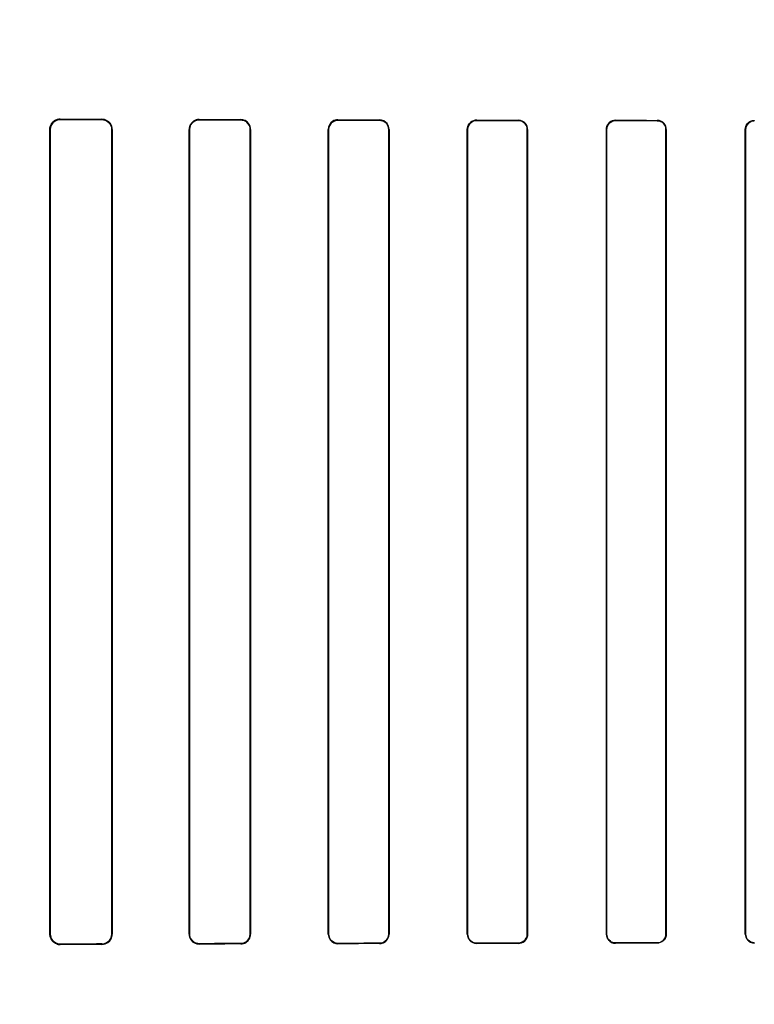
# Model space of a CAD drawing. Header units: millimetres. Extents: x 0 to 297, y 0 to 210.
# Tile 337 of 455: x 240.147 to 240.332, y 158.022 to 158.271. Entities that reach past the tile are written whole.
import ezdxf

# ---------------------------------------------------------------- set-up
doc = ezdxf.new("R2010")
doc.units = ezdxf.units.MM
doc.header["$LTSCALE"] = 16.335
doc.layers.get('0').update_dxf_attribs({"linetype": 'CONTINUOUS'})
for name, color, linetype in [('AXES_REF', 7, 'CONTINUOUS'), ('INTFCLR_1', 7, 'CONTINUOUS'), ('INTFCLR_72935', 7, 'CONTINUOUS')]:
    doc.layers.add(name, color=color, linetype=linetype)

msp = doc.modelspace()

# ---------------------------------------------------------------- linework, layer by layer
at = {"color": 7, "linetype": 'Continuous'}
for radius in [6.78708, 6.7865, 6.74304]:
    msp.add_circle((241.48891, 154.71148), radius, dxfattribs=at)
for radius, start, end in [(6.72, 278.277129, 261.722871), (6.874, 113.082594, 269.618979)]:
    msp.add_arc((241.48891, 154.71148), radius, start, end, dxfattribs=at)
at = {"layer": 'AXES_REF', "color": 9, "linetype": 'Continuous'}
msp.add_circle((241.48891, 154.71148), 4.15, dxfattribs=at)
at = {"layer": 'AXES_REF', "color": 7, "linetype": 'Continuous'}
msp.add_arc((241.48891, 154.71148), 6.874, 113.082685, 66.917315, dxfattribs=at)
at = {"layer": 'AXES_REF', "color": 9, "linetype": 'Continuous'}
msp.add_arc((241.48891, 154.71148), 6.19116, 94.411812, 85.588188, dxfattribs=at)
at = {"layer": 'INTFCLR_1', "color": 9, "linetype": 'Continuous'}
for p, q in [((240.15696, 158.2455), (240.15696, 158.2456)), ((240.16746, 158.24556), (240.16746, 158.24546)), ((240.19196, 158.24539), (240.19196, 158.24549)), ((240.20246, 158.24546), (240.20246, 158.24537)), ((240.15432, 158.24297), (240.15443, 158.24297)), ((240.16995, 158.24297), (240.17005, 158.24297)), ((240.18944, 158.24297), (240.18953, 158.24297)), ((240.20486, 158.24297), (240.20495, 158.24297)), ((240.22453, 158.24297), (240.22462, 158.24297)), ((240.22696, 158.24531), (240.22696, 158.2454)), ((240.23746, 158.24537), (240.23746, 158.24529)), ((240.23978, 158.24297), (240.23987, 158.24297)), ((240.2596, 158.24297), (240.25968, 158.24297)), ((240.26196, 158.24525), (240.26196, 158.24533)), ((240.27246, 158.24531), (240.27246, 158.24523)), ((240.27472, 158.24297), (240.2748, 158.24297)), ((240.29466, 158.24297), (240.29473, 158.24297)), ((240.29696, 158.2452), (240.29696, 158.24527)), ((240.30746, 158.24526), (240.30746, 158.24518)), ((240.30968, 158.24297), (240.30976, 158.24297)), ((240.3297, 158.24297), (240.32977, 158.24297)), ((240.33196, 158.24516), (240.33196, 158.24524)), ((240.15443, 158.03997), (240.15432, 158.03997)), ((240.17005, 158.03997), (240.16995, 158.03997)), ((240.18953, 158.03997), (240.18944, 158.03997)), ((240.20495, 158.03997), (240.20486, 158.03997)), ((240.22462, 158.03997), (240.22453, 158.03997)), ((240.23987, 158.03997), (240.23978, 158.03997)), ((240.25968, 158.03997), (240.2596, 158.03997)), ((240.2748, 158.03997), (240.27472, 158.03997)), ((240.29473, 158.03997), (240.29466, 158.03997)), ((240.30976, 158.03997), (240.30968, 158.03997)), ((240.32977, 158.03997), (240.3297, 158.03997)), ((240.15696, 158.03733), (240.15696, 158.03744)), ((240.16746, 158.03747), (240.16746, 158.03737)), ((240.19196, 158.03745), (240.19196, 158.03754)), ((240.20246, 158.03757), (240.20246, 158.03748)), ((240.22696, 158.03754), (240.22696, 158.03763)), ((240.23746, 158.03765), (240.23746, 158.03756)), ((240.26196, 158.03761), (240.26196, 158.03769)), ((240.27246, 158.03771), (240.27246, 158.03763)), ((240.29696, 158.03766), (240.29696, 158.03774)), ((240.30746, 158.03775), (240.30746, 158.03768)), ((240.33196, 158.0377), (240.33196, 158.03778))]:
    msp.add_line(p, q, dxfattribs=at)
at = {"layer": 'INTFCLR_1', "color": 6, "linetype": 'Continuous'}
for p, q in [((240.15432, 158.24297), (240.15432, 158.03997)), ((240.15443, 158.24297), (240.15443, 158.03997)), ((240.16995, 158.03997), (240.16995, 158.24297)), ((240.17005, 158.03997), (240.17005, 158.24297)), ((240.18944, 158.24297), (240.18944, 158.03997)), ((240.18953, 158.24297), (240.18953, 158.03997)), ((240.20486, 158.03997), (240.20486, 158.24297)), ((240.20495, 158.03997), (240.20495, 158.24297)), ((240.22453, 158.24297), (240.22453, 158.03997)), ((240.22462, 158.24297), (240.22462, 158.03997)), ((240.23978, 158.03997), (240.23978, 158.24297)), ((240.23987, 158.03997), (240.23987, 158.24297)), ((240.2596, 158.24297), (240.2596, 158.03997)), ((240.25968, 158.24297), (240.25968, 158.03997)), ((240.27472, 158.03997), (240.27472, 158.24297)), ((240.2748, 158.03997), (240.2748, 158.24297)), ((240.29466, 158.24297), (240.29466, 158.03997)), ((240.29473, 158.24297), (240.29473, 158.03997)), ((240.30968, 158.03997), (240.30968, 158.24297)), ((240.30976, 158.03997), (240.30976, 158.24297)), ((240.3297, 158.24297), (240.3297, 158.03997)), ((240.32977, 158.24297), (240.32977, 158.03997))]:
    msp.add_line(p, q, dxfattribs=at)
at = {"layer": 'INTFCLR_1', "color": 7, "linetype": 'Continuous'}
msp.add_lwpolyline([(240.15609, 158.24546), (240.15618, 158.24549), (240.15627, 158.24551), (240.15637, 158.24554), (240.15646, 158.24556), (240.15656, 158.24557), (240.15666, 158.24559), (240.15676, 158.24559), (240.15686, 158.2456), (240.15696, 158.2456)], dxfattribs=at)
at = {"layer": 'INTFCLR_1', "color": 6, "linetype": 'Continuous'}
for centre, major_axis, start_param, end_param in [((240.42471, 158.24647), (0.36509, 0), -2.394089, -2.352695), ((240.42471, 158.24647), (0.38609, 0), -2.337129, -2.300034), ((240.42471, 158.24647), (0.36509, 0), -2.262072, -2.225293), ((240.42471, 158.24647), (0.38609, 0), -2.217858, -2.184193), ((240.42471, 158.24647), (0.36509, 0), -2.143198, -2.109347), ((240.42471, 158.24647), (0.38609, 0), -2.10853, -2.077154), ((240.42471, 158.24647), (0.36509, 0), -2.032847, -2.000965), ((240.42471, 158.24647), (0.38609, 0), -2.005937, -1.976148), ((240.42471, 158.24647), (0.36509, 0), -1.928279, -1.897747), ((240.42471, 158.24647), (0.38609, 0), -1.908037, -1.879358), ((240.42471, 158.03647), (0.38609, 0), 2.300034, 2.337129), ((240.42471, 158.03647), (0.36509, 0), 2.352695, 2.394089), ((240.42471, 158.03647), (0.38609, 0), 2.184193, 2.217858), ((240.42471, 158.03647), (0.36509, 0), 2.225293, 2.262072), ((240.42471, 158.03647), (0.38609, 0), 2.077154, 2.10853), ((240.42471, 158.03647), (0.36509, 0), 2.109347, 2.143198), ((240.42471, 158.03647), (0.38609, 0), 1.976148, 2.005937), ((240.42471, 158.03647), (0.36509, 0), 2.000965, 2.032847), ((240.42471, 158.03647), (0.38609, 0), 1.879358, 1.908037), ((240.42471, 158.03647), (0.36509, 0), 1.897747, 1.928279)]:
    msp.add_ellipse(centre, major_axis=major_axis, ratio=0.003491, start_param=start_param, end_param=end_param, dxfattribs=at)
at = {"layer": 'INTFCLR_1', "color": 7, "linetype": 'Continuous'}
msp.add_open_spline([(240.15696, 158.2456), (240.15643, 158.2456), (240.15505, 158.2452), (240.15432, 158.24377), (240.15432, 158.24297)], degree=3, knots=[0, 0, 0, 0, 0.401573, 1, 1, 1, 1], dxfattribs=at)
at = {"layer": 'INTFCLR_1', "color": 6, "linetype": 'Continuous'}
for points, knots in [([(240.15696, 158.2455), (240.15646, 158.2455), (240.15514, 158.24511), (240.15443, 158.24375), (240.15443, 158.24297)], [0, 0, 0, 0, 0.39382, 1, 1, 1, 1]), ([(240.17005, 158.24297), (240.17005, 158.24349), (240.16966, 158.24483), (240.16826, 158.24556), (240.16746, 158.24556)], [0, 0, 0, 0, 0.39343, 1, 1, 1, 1]), ([(240.16995, 158.24297), (240.16995, 158.24348), (240.16956, 158.24478), (240.16822, 158.24546), (240.16746, 158.24546)], [0, 0, 0, 0, 0.402384, 1, 1, 1, 1]), ([(240.19196, 158.24549), (240.19148, 158.24549), (240.19017, 158.24512), (240.18944, 158.24376), (240.18944, 158.24297)], [0, 0, 0, 0, 0.379371, 1, 1, 1, 1]), ([(240.20495, 158.24297), (240.20495, 158.24349), (240.20454, 158.24479), (240.20321, 158.24546), (240.20246, 158.24546)], [0, 0, 0, 0, 0.412854, 1, 1, 1, 1]), ([(240.19196, 158.24539), (240.1915, 158.24539), (240.19024, 158.24505), (240.18953, 158.24374), (240.18953, 158.24297)], [0, 0, 0, 0, 0.373842, 1, 1, 1, 1]), ([(240.20486, 158.24297), (240.20486, 158.24348), (240.20446, 158.24473), (240.20318, 158.24536), (240.20246, 158.24537)], [0, 0, 0, 0, 0.417005, 1, 1, 1, 1]), ([(240.22696, 158.2454), (240.22651, 158.2454), (240.22525, 158.24506), (240.22453, 158.24375), (240.22453, 158.24297)], [0, 0, 0, 0, 0.365847, 1, 1, 1, 1]), ([(240.22696, 158.24531), (240.2264, 158.24531), (240.22516, 158.24485), (240.22462, 158.2436), (240.22462, 158.24297)], [0, 0, 0, 0, 0.47417, 1, 1, 1, 1]), ([(240.23987, 158.24297), (240.23987, 158.24349), (240.23946, 158.24475), (240.23817, 158.24537), (240.23746, 158.24537)], [0, 0, 0, 0, 0.424164, 1, 1, 1, 1]), ([(240.23978, 158.24297), (240.23978, 158.24347), (240.23939, 158.24469), (240.23814, 158.24529), (240.23746, 158.24529)], [0, 0, 0, 0, 0.426865, 1, 1, 1, 1]), ([(240.26196, 158.24533), (240.2614, 158.24533), (240.26015, 158.24487), (240.2596, 158.24361), (240.2596, 158.24297)], [0, 0, 0, 0, 0.467062, 1, 1, 1, 1]), ([(240.26196, 158.24525), (240.26151, 158.24525), (240.26032, 158.2449), (240.25968, 158.24367), (240.25968, 158.24297)], [0, 0, 0, 0, 0.396507, 1, 1, 1, 1]), ([(240.2748, 158.24297), (240.2748, 158.24348), (240.27439, 158.24471), (240.27314, 158.24531), (240.27246, 158.24531)], [0, 0, 0, 0, 0.432834, 1, 1, 1, 1]), ([(240.27472, 158.24297), (240.27472, 158.24347), (240.27433, 158.24465), (240.27312, 158.24523), (240.27246, 158.24523)], [0, 0, 0, 0, 0.434514, 1, 1, 1, 1]), ([(240.29696, 158.24527), (240.29642, 158.24528), (240.29521, 158.24484), (240.29466, 158.2436), (240.29466, 158.24297)], [0, 0, 0, 0, 0.459211, 1, 1, 1, 1]), ([(240.29696, 158.2452), (240.29638, 158.2452), (240.2952, 158.24471), (240.29473, 158.24352), (240.29473, 158.24297)], [0, 0, 0, 0, 0.511255, 1, 1, 1, 1]), ([(240.30976, 158.24297), (240.30976, 158.24348), (240.30935, 158.24469), (240.30812, 158.24526), (240.30746, 158.24526)], [0, 0, 0, 0, 0.439306, 1, 1, 1, 1]), ([(240.30968, 158.24297), (240.30968, 158.24347), (240.30928, 158.24464), (240.30809, 158.24518), (240.30746, 158.24518)], [0, 0, 0, 0, 0.445822, 1, 1, 1, 1]), ([(240.3297, 158.24297), (240.3297, 158.24349), (240.33011, 158.24468), (240.33133, 158.24524), (240.33196, 158.24524)], [0, 0, 0, 0, 0.448931, 1, 1, 1, 1]), ([(240.33196, 158.24516), (240.3314, 158.24516), (240.33023, 158.24469), (240.32977, 158.24352), (240.32977, 158.24297)], [0, 0, 0, 0, 0.506252, 1, 1, 1, 1]), ([(240.15432, 158.03997), (240.15432, 158.03946), (240.1547, 158.0381), (240.15613, 158.03733), (240.15696, 158.03733)], [0, 0, 0, 0, 0.376083, 1, 1, 1, 1]), ([(240.15443, 158.03997), (240.15443, 158.03946), (240.15481, 158.03814), (240.15618, 158.03744), (240.15696, 158.03744)], [0, 0, 0, 0, 0.392608, 1, 1, 1, 1]), ([(240.16746, 158.03747), (240.16798, 158.03747), (240.16928, 158.03788), (240.16995, 158.03922), (240.16995, 158.03997)], [0, 0, 0, 0, 0.409287, 1, 1, 1, 1]), ([(240.16746, 158.03737), (240.16798, 158.03737), (240.16933, 158.03778), (240.17005, 158.03917), (240.17005, 158.03997)], [0, 0, 0, 0, 0.394588, 1, 1, 1, 1]), ([(240.18944, 158.03997), (240.18944, 158.03945), (240.18984, 158.03813), (240.1912, 158.03745), (240.19196, 158.03745)], [0, 0, 0, 0, 0.405294, 1, 1, 1, 1]), ([(240.18953, 158.03997), (240.18953, 158.03946), (240.18993, 158.03819), (240.19124, 158.03754), (240.19196, 158.03754)], [0, 0, 0, 0, 0.4116, 1, 1, 1, 1]), ([(240.20246, 158.03757), (240.20291, 158.03757), (240.20415, 158.03791), (240.20486, 158.0392), (240.20486, 158.03997)], [0, 0, 0, 0, 0.369219, 1, 1, 1, 1]), ([(240.20246, 158.03748), (240.20294, 158.03748), (240.20422, 158.03784), (240.20495, 158.03918), (240.20495, 158.03997)], [0, 0, 0, 0, 0.373746, 1, 1, 1, 1]), ([(240.22453, 158.03997), (240.22453, 158.03945), (240.22494, 158.03818), (240.22625, 158.03754), (240.22696, 158.03754)], [0, 0, 0, 0, 0.419413, 1, 1, 1, 1]), ([(240.22462, 158.03997), (240.22462, 158.03946), (240.22501, 158.03823), (240.22628, 158.03762), (240.22696, 158.03763)], [0, 0, 0, 0, 0.422805, 1, 1, 1, 1]), ([(240.23746, 158.03765), (240.23794, 158.03765), (240.23915, 158.03801), (240.23978, 158.03926), (240.23978, 158.03997)], [0, 0, 0, 0, 0.401644, 1, 1, 1, 1]), ([(240.23746, 158.03756), (240.23805, 158.03756), (240.23932, 158.03804), (240.23987, 158.03932), (240.23987, 158.03997)], [0, 0, 0, 0, 0.47334, 1, 1, 1, 1]), ([(240.2596, 158.03997), (240.2596, 158.03945), (240.26001, 158.03821), (240.26128, 158.03761), (240.26196, 158.03761)], [0, 0, 0, 0, 0.429291, 1, 1, 1, 1]), ([(240.25968, 158.03997), (240.25968, 158.03947), (240.26008, 158.03827), (240.2613, 158.03769), (240.26196, 158.03769)], [0, 0, 0, 0, 0.431437, 1, 1, 1, 1]), ([(240.27246, 158.03771), (240.27292, 158.03771), (240.27409, 158.03805), (240.27472, 158.03927), (240.27472, 158.03997)], [0, 0, 0, 0, 0.393954, 1, 1, 1, 1]), ([(240.27246, 158.03763), (240.27302, 158.03763), (240.27425, 158.03808), (240.2748, 158.03933), (240.2748, 158.03997)], [0, 0, 0, 0, 0.463766, 1, 1, 1, 1]), ([(240.29466, 158.03997), (240.29466, 158.03945), (240.29506, 158.03824), (240.2963, 158.03766), (240.29696, 158.03766)], [0, 0, 0, 0, 0.436747, 1, 1, 1, 1]), ([(240.29473, 158.03997), (240.29473, 158.03947), (240.29513, 158.0383), (240.29633, 158.03774), (240.29696, 158.03774)], [0, 0, 0, 0, 0.438001, 1, 1, 1, 1]), ([(240.30746, 158.03775), (240.30804, 158.03775), (240.30922, 158.03824), (240.30968, 158.03941), (240.30968, 158.03997)], [0, 0, 0, 0, 0.509134, 1, 1, 1, 1]), ([(240.30976, 158.03997), (240.30976, 158.03945), (240.30934, 158.03824), (240.30811, 158.03768), (240.30746, 158.03768)], [0, 0, 0, 0, 0.444674, 1, 1, 1, 1]), ([(240.3297, 158.03997), (240.3297, 158.03946), (240.3301, 158.03826), (240.33132, 158.0377), (240.33196, 158.0377)], [0, 0, 0, 0, 0.442115, 1, 1, 1, 1]), ([(240.32977, 158.03997), (240.32977, 158.03947), (240.33017, 158.03831), (240.33135, 158.03778), (240.33196, 158.03778)], [0, 0, 0, 0, 0.449607, 1, 1, 1, 1])]:
    msp.add_open_spline(points, degree=3, knots=knots, dxfattribs=at)
at = {"layer": 'INTFCLR_72935', "color": 9, "linetype": 'Continuous'}
for p, q in [((240.15696, 158.2456), (240.15696, 158.2455)), ((240.16746, 158.24546), (240.16746, 158.24556)), ((240.19196, 158.24549), (240.19196, 158.24539)), ((240.20246, 158.24537), (240.20246, 158.24546)), ((240.15443, 158.24297), (240.15432, 158.24297)), ((240.17005, 158.24297), (240.16995, 158.24297)), ((240.18953, 158.24297), (240.18944, 158.24297)), ((240.20495, 158.24297), (240.20486, 158.24297)), ((240.22462, 158.24297), (240.22453, 158.24297)), ((240.22696, 158.2454), (240.22696, 158.24531)), ((240.23746, 158.24529), (240.23746, 158.24537)), ((240.23987, 158.24297), (240.23978, 158.24297)), ((240.25968, 158.24297), (240.2596, 158.24297)), ((240.26196, 158.24533), (240.26196, 158.24525)), ((240.27246, 158.24523), (240.27246, 158.24531)), ((240.2748, 158.24297), (240.27472, 158.24297)), ((240.29473, 158.24297), (240.29466, 158.24297)), ((240.29696, 158.24527), (240.29696, 158.2452)), ((240.30746, 158.24518), (240.30746, 158.24526)), ((240.30976, 158.24297), (240.30968, 158.24297)), ((240.32977, 158.24297), (240.3297, 158.24297)), ((240.33196, 158.24524), (240.33196, 158.24516)), ((240.15432, 158.03997), (240.15443, 158.03997)), ((240.16995, 158.03997), (240.17005, 158.03997)), ((240.18944, 158.03997), (240.18953, 158.03997)), ((240.20486, 158.03997), (240.20495, 158.03997)), ((240.22453, 158.03997), (240.22462, 158.03997)), ((240.23978, 158.03997), (240.23987, 158.03997)), ((240.2596, 158.03997), (240.25968, 158.03997)), ((240.27472, 158.03997), (240.2748, 158.03997)), ((240.29466, 158.03997), (240.29473, 158.03997)), ((240.30968, 158.03997), (240.30976, 158.03997)), ((240.3297, 158.03997), (240.32977, 158.03997)), ((240.15696, 158.03744), (240.15696, 158.03733)), ((240.16746, 158.03737), (240.16746, 158.03747)), ((240.19196, 158.03754), (240.19196, 158.03745)), ((240.20246, 158.03748), (240.20246, 158.03757)), ((240.22696, 158.03763), (240.22696, 158.03754)), ((240.23746, 158.03756), (240.23746, 158.03765)), ((240.26196, 158.03769), (240.26196, 158.03761)), ((240.27246, 158.03763), (240.27246, 158.03771)), ((240.29696, 158.03774), (240.29696, 158.03766)), ((240.30746, 158.03768), (240.30746, 158.03775)), ((240.33196, 158.03778), (240.33196, 158.0377))]:
    msp.add_line(p, q, dxfattribs=at)
at = {"layer": 'INTFCLR_72935', "color": 6, "linetype": 'Continuous'}
for p, q in [((240.15432, 158.03997), (240.15432, 158.24297)), ((240.15443, 158.03997), (240.15443, 158.24297)), ((240.16995, 158.24297), (240.16995, 158.03997)), ((240.17005, 158.24297), (240.17005, 158.03997)), ((240.18944, 158.03997), (240.18944, 158.24297)), ((240.18953, 158.03997), (240.18953, 158.24297)), ((240.20486, 158.24297), (240.20486, 158.03997)), ((240.20495, 158.24297), (240.20495, 158.03997)), ((240.22453, 158.03997), (240.22453, 158.24297)), ((240.22462, 158.03997), (240.22462, 158.24297)), ((240.23978, 158.24297), (240.23978, 158.03997)), ((240.23987, 158.24297), (240.23987, 158.03997)), ((240.2596, 158.03997), (240.2596, 158.24297)), ((240.25968, 158.03997), (240.25968, 158.24297)), ((240.27472, 158.24297), (240.27472, 158.03997)), ((240.2748, 158.24297), (240.2748, 158.03997)), ((240.29466, 158.03997), (240.29466, 158.24297)), ((240.29473, 158.03997), (240.29473, 158.24297)), ((240.30968, 158.24297), (240.30968, 158.03997)), ((240.30976, 158.24297), (240.30976, 158.03997)), ((240.3297, 158.03997), (240.3297, 158.24297)), ((240.32977, 158.03997), (240.32977, 158.24297))]:
    msp.add_line(p, q, dxfattribs=at)
at = {"layer": 'INTFCLR_72935', "color": 7, "linetype": 'Continuous'}
msp.add_lwpolyline([(240.15609, 158.03748), (240.15618, 158.03745), (240.15627, 158.03742), (240.15637, 158.0374), (240.15646, 158.03738), (240.15656, 158.03736), (240.15666, 158.03735), (240.15676, 158.03734), (240.15686, 158.03734), (240.15696, 158.03733)], dxfattribs=at)
at = {"layer": 'INTFCLR_72935', "color": 6, "linetype": 'Continuous'}
for centre, major_axis, start_param, end_param in [((240.42471, 158.24647), (0.36509, 0), -2.394089, -2.352695), ((240.42471, 158.24647), (0.38609, 0), -2.337129, -2.300034), ((240.42471, 158.24647), (0.36509, 0), -2.262072, -2.225293), ((240.42471, 158.24647), (0.38609, 0), -2.217858, -2.184193), ((240.42471, 158.24647), (0.36509, 0), -2.143198, -2.109347), ((240.42471, 158.24647), (0.38609, 0), -2.10853, -2.077154), ((240.42471, 158.24647), (0.36509, 0), -2.032847, -2.000965), ((240.42471, 158.24647), (0.38609, 0), -2.005937, -1.976148), ((240.42471, 158.24647), (0.36509, 0), -1.928279, -1.897747), ((240.42471, 158.24647), (0.38609, 0), -1.908037, -1.879358), ((240.42471, 158.03647), (0.38609, 0), 2.300034, 2.337129), ((240.42471, 158.03647), (0.36509, 0), 2.352695, 2.394089), ((240.42471, 158.03647), (0.38609, 0), 2.184193, 2.217858), ((240.42471, 158.03647), (0.36509, 0), 2.225293, 2.262072), ((240.42471, 158.03647), (0.38609, 0), 2.077154, 2.10853), ((240.42471, 158.03647), (0.36509, 0), 2.109347, 2.143198), ((240.42471, 158.03647), (0.38609, 0), 1.976148, 2.005937), ((240.42471, 158.03647), (0.36509, 0), 2.000965, 2.032847), ((240.42471, 158.03647), (0.38609, 0), 1.879358, 1.908037), ((240.42471, 158.03647), (0.36509, 0), 1.897747, 1.928279)]:
    msp.add_ellipse(centre, major_axis=major_axis, ratio=0.003491, start_param=start_param, end_param=end_param, dxfattribs=at)
for points, knots in [([(240.15432, 158.24297), (240.15432, 158.24347), (240.1547, 158.24484), (240.15613, 158.24561), (240.15696, 158.2456)], [0, 0, 0, 0, 0.376083, 1, 1, 1, 1]), ([(240.15443, 158.24297), (240.15443, 158.24347), (240.15481, 158.24479), (240.15618, 158.2455), (240.15696, 158.2455)], [0, 0, 0, 0, 0.392511, 1, 1, 1, 1]), ([(240.17005, 158.24297), (240.17005, 158.24348), (240.16966, 158.24483), (240.16827, 158.24556), (240.16746, 158.24556)], [0, 0, 0, 0, 0.391624, 1, 1, 1, 1]), ([(240.16746, 158.24546), (240.16796, 158.24546), (240.16926, 158.24508), (240.16995, 158.24374), (240.16995, 158.24297)], [0, 0, 0, 0, 0.393004, 1, 1, 1, 1]), ([(240.19196, 158.24549), (240.19147, 158.24549), (240.19016, 158.24511), (240.18944, 158.24375), (240.18944, 158.24297)], [0, 0, 0, 0, 0.387522, 1, 1, 1, 1]), ([(240.20495, 158.24297), (240.20495, 158.24349), (240.20454, 158.24479), (240.20321, 158.24546), (240.20246, 158.24546)], [0, 0, 0, 0, 0.411614, 1, 1, 1, 1]), ([(240.18953, 158.24297), (240.18953, 158.24348), (240.18993, 158.24475), (240.19124, 158.24539), (240.19196, 158.24539)], [0, 0, 0, 0, 0.411738, 1, 1, 1, 1]), ([(240.20246, 158.24537), (240.20293, 158.24537), (240.20417, 158.24502), (240.20486, 158.24372), (240.20486, 158.24297)], [0, 0, 0, 0, 0.378712, 1, 1, 1, 1]), ([(240.22696, 158.2454), (240.2265, 158.2454), (240.22524, 158.24505), (240.22453, 158.24374), (240.22453, 158.24297)], [0, 0, 0, 0, 0.376214, 1, 1, 1, 1]), ([(240.22462, 158.24297), (240.22462, 158.24348), (240.22502, 158.24471), (240.22628, 158.24531), (240.22696, 158.24531)], [0, 0, 0, 0, 0.426616, 1, 1, 1, 1]), ([(240.23987, 158.24297), (240.23987, 158.24349), (240.23946, 158.24475), (240.23817, 158.24537), (240.23746, 158.24537)], [0, 0, 0, 0, 0.425926, 1, 1, 1, 1]), ([(240.23746, 158.24529), (240.23795, 158.24529), (240.23916, 158.24491), (240.23978, 158.24367), (240.23978, 158.24297)], [0, 0, 0, 0, 0.409084, 1, 1, 1, 1]), ([(240.2596, 158.24297), (240.2596, 158.24348), (240.26001, 158.24472), (240.26128, 158.24533), (240.26196, 158.24533)], [0, 0, 0, 0, 0.429291, 1, 1, 1, 1]), ([(240.25968, 158.24297), (240.25968, 158.24348), (240.26009, 158.24467), (240.26131, 158.24525), (240.26196, 158.24525)], [0, 0, 0, 0, 0.436653, 1, 1, 1, 1]), ([(240.2748, 158.24297), (240.2748, 158.24349), (240.27439, 158.24472), (240.27314, 158.24531), (240.27246, 158.24531)], [0, 0, 0, 0, 0.43647, 1, 1, 1, 1]), ([(240.27246, 158.24523), (240.27293, 158.24523), (240.2741, 158.24487), (240.27472, 158.24366), (240.27472, 158.24297)], [0, 0, 0, 0, 0.400765, 1, 1, 1, 1]), ([(240.29466, 158.24297), (240.29466, 158.24348), (240.29506, 158.24469), (240.2963, 158.24528), (240.29696, 158.24527)], [0, 0, 0, 0, 0.436745, 1, 1, 1, 1]), ([(240.29473, 158.24297), (240.29473, 158.24347), (240.29514, 158.24465), (240.29633, 158.2452), (240.29696, 158.2452)], [0, 0, 0, 0, 0.443691, 1, 1, 1, 1]), ([(240.30976, 158.24297), (240.30976, 158.24349), (240.30934, 158.24469), (240.30811, 158.24526), (240.30746, 158.24526)], [0, 0, 0, 0, 0.444674, 1, 1, 1, 1]), ([(240.30746, 158.24518), (240.30804, 158.24518), (240.30922, 158.24469), (240.30968, 158.24352), (240.30968, 158.24297)], [0, 0, 0, 0, 0.512923, 1, 1, 1, 1]), ([(240.3297, 158.24297), (240.3297, 158.24348), (240.3301, 158.24467), (240.33132, 158.24524), (240.33196, 158.24524)], [0, 0, 0, 0, 0.442114, 1, 1, 1, 1]), ([(240.32977, 158.24297), (240.32977, 158.24347), (240.33017, 158.24463), (240.33135, 158.24516), (240.33196, 158.24516)], [0, 0, 0, 0, 0.449607, 1, 1, 1, 1]), ([(240.15696, 158.03744), (240.15645, 158.03744), (240.15513, 158.03783), (240.15443, 158.03919), (240.15443, 158.03997)], [0, 0, 0, 0, 0.398583, 1, 1, 1, 1]), ([(240.16995, 158.03997), (240.16995, 158.03946), (240.16956, 158.03816), (240.16822, 158.03748), (240.16746, 158.03747)], [0, 0, 0, 0, 0.400302, 1, 1, 1, 1]), ([(240.16746, 158.03737), (240.16799, 158.03737), (240.16934, 158.03778), (240.17005, 158.03918), (240.17005, 158.03997)], [0, 0, 0, 0, 0.400719, 1, 1, 1, 1]), ([(240.18944, 158.03997), (240.18944, 158.03945), (240.18984, 158.03813), (240.1912, 158.03745), (240.19196, 158.03745)], [0, 0, 0, 0, 0.404898, 1, 1, 1, 1]), ([(240.19196, 158.03754), (240.19149, 158.03754), (240.19023, 158.0379), (240.18953, 158.03921), (240.18953, 158.03997)], [0, 0, 0, 0, 0.383513, 1, 1, 1, 1]), ([(240.20486, 158.03997), (240.20486, 158.03946), (240.20446, 158.03821), (240.20318, 158.03757), (240.20246, 158.03757)], [0, 0, 0, 0, 0.417183, 1, 1, 1, 1]), ([(240.20246, 158.03748), (240.20295, 158.03748), (240.20424, 158.03785), (240.20495, 158.03919), (240.20495, 158.03997)], [0, 0, 0, 0, 0.383063, 1, 1, 1, 1]), ([(240.22453, 158.03997), (240.22453, 158.03945), (240.22494, 158.03817), (240.22625, 158.03754), (240.22696, 158.03754)], [0, 0, 0, 0, 0.422387, 1, 1, 1, 1]), ([(240.22696, 158.03763), (240.2264, 158.03762), (240.22516, 158.03809), (240.22462, 158.03934), (240.22462, 158.03997)], [0, 0, 0, 0, 0.47417, 1, 1, 1, 1]), ([(240.23978, 158.03997), (240.23978, 158.03946), (240.23938, 158.03824), (240.23814, 158.03765), (240.23746, 158.03765)], [0, 0, 0, 0, 0.429388, 1, 1, 1, 1]), ([(240.23746, 158.03756), (240.23792, 158.03756), (240.23916, 158.0379), (240.23987, 158.0392), (240.23987, 158.03997)], [0, 0, 0, 0, 0.370654, 1, 1, 1, 1]), ([(240.2596, 158.03997), (240.2596, 158.03945), (240.26002, 158.03821), (240.26128, 158.03761), (240.26196, 158.03761)], [0, 0, 0, 0, 0.434167, 1, 1, 1, 1]), ([(240.26196, 158.03769), (240.2615, 158.03769), (240.2603, 158.03805), (240.25968, 158.03928), (240.25968, 158.03997)], [0, 0, 0, 0, 0.404563, 1, 1, 1, 1]), ([(240.2748, 158.03997), (240.2748, 158.03945), (240.27439, 158.03822), (240.27314, 158.03763), (240.27246, 158.03763)], [0, 0, 0, 0, 0.432833, 1, 1, 1, 1]), ([(240.27472, 158.03997), (240.27472, 158.03946), (240.27432, 158.03828), (240.27311, 158.03771), (240.27246, 158.03771)], [0, 0, 0, 0, 0.438506, 1, 1, 1, 1]), ([(240.29466, 158.03997), (240.29466, 158.03945), (240.29507, 158.03823), (240.29631, 158.03766), (240.29696, 158.03766)], [0, 0, 0, 0, 0.443145, 1, 1, 1, 1]), ([(240.29696, 158.03774), (240.29651, 158.03774), (240.29535, 158.03808), (240.29473, 158.03929), (240.29473, 158.03997)], [0, 0, 0, 0, 0.397667, 1, 1, 1, 1]), ([(240.30976, 158.03997), (240.30976, 158.03946), (240.30935, 158.03825), (240.30812, 158.03768), (240.30746, 158.03768)], [0, 0, 0, 0, 0.439305, 1, 1, 1, 1]), ([(240.30968, 158.03997), (240.30968, 158.03947), (240.30928, 158.0383), (240.30809, 158.03775), (240.30746, 158.03775)], [0, 0, 0, 0, 0.445822, 1, 1, 1, 1]), ([(240.3297, 158.03997), (240.3297, 158.03945), (240.33011, 158.03825), (240.33133, 158.0377), (240.33196, 158.0377)], [0, 0, 0, 0, 0.448932, 1, 1, 1, 1]), ([(240.33196, 158.03778), (240.33139, 158.03778), (240.33022, 158.03826), (240.32977, 158.03942), (240.32977, 158.03997)], [0, 0, 0, 0, 0.512262, 1, 1, 1, 1])]:
    msp.add_open_spline(points, degree=3, knots=knots, dxfattribs=at)
at = {"layer": 'INTFCLR_72935', "color": 7, "linetype": 'Continuous'}
msp.add_open_spline([(240.15696, 158.03733), (240.15643, 158.03734), (240.15505, 158.03774), (240.15432, 158.03917), (240.15432, 158.03997)], degree=3, knots=[0, 0, 0, 0, 0.401574, 1, 1, 1, 1], dxfattribs=at)

doc.saveas('drawing.dxf')
